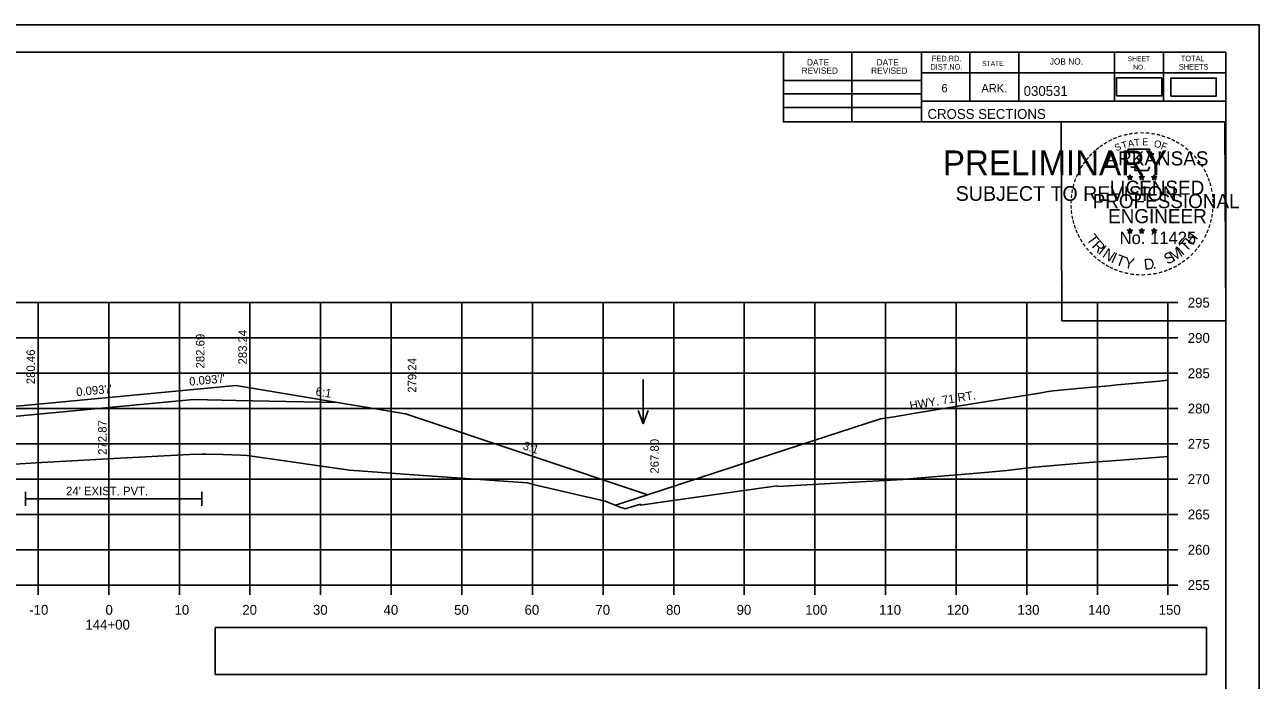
# Model space of a CAD drawing. Extents: x 285 to 4233, y -659 to 3710.
# Drawn here: x 527.4 to 702.2, y 2870.1 to 2962.9 of the extents above; entities that cross this region are included whole.
import ezdxf

# ---------------------------------------------------------------- set-up
doc = ezdxf.new("R2010")
doc.units = 0
for name, color, linetype in [('R_Alt Surface', 7, 'Continuous'), ('R_Axis', 7, 'Continuous'), ('R_Axis Annot', 7, 'Continuous'), ('R_Border', 7, 'Continuous'), ('R_Border PE', 7, 'Continuous'), ('R_Border Prem', 7, 'Continuous'), ('R_Exist Surface', 7, 'Continuous'), ('R_Fin Surface', 7, 'Continuous'), ('R_Grid', 7, 'Continuous'), ('R_No Plot', 7, 'Continuous'), ('R_Proposed Const Limits', 7, 'Continuous'), ('R_Water', 7, 'Continuous'), ('R_Water Annot', 7, 'Continuous'), ('R_Xsect Elev', 7, 'Continuous'), ('R_Xsect Slope', 7, 'Continuous')]:
    doc.layers.add(name, color=color, linetype=linetype)

msp = doc.modelspace()

# ---------------------------------------------------------------- linework, layer by layer
at = {"layer": 'R_Alt Surface'}
for points in [[(498.08, 2904.88), (517.28, 2906.66), (525.28, 2907.4), (551.28, 2909.82), (551.28, 2909.82), (557.28, 2909.7), (571.56, 2909.41)], [(527.47, 2896.78), (527.47, 2894.78)], [(527.47, 2895.78), (552.48, 2895.78)], [(552.48, 2896.78), (552.48, 2894.78)]]:
    msp.add_lwpolyline(points, dxfattribs=at)
at = {"layer": 'R_Axis'}
for p, q in [((689.28, 2883.55), (689.28, 2923.55)), ((690.68, 2923.55), (689.28, 2923.55)), ((690.68, 2918.55), (689.28, 2918.55)), ((690.68, 2913.55), (689.28, 2913.55)), ((690.68, 2908.55), (689.28, 2908.55)), ((690.68, 2903.55), (689.28, 2903.55)), ((690.68, 2898.55), (689.28, 2898.55)), ((690.68, 2893.55), (689.28, 2893.55)), ((690.68, 2888.55), (689.28, 2888.55)), ((389.28, 2883.55), (689.28, 2883.55)), ((529.28, 2882.15), (529.28, 2883.55)), ((539.28, 2882.15), (539.28, 2883.55)), ((549.28, 2882.15), (549.28, 2883.55)), ((559.28, 2882.15), (559.28, 2883.55)), ((569.28, 2882.15), (569.28, 2883.55)), ((579.28, 2882.15), (579.28, 2883.55)), ((589.28, 2882.15), (589.28, 2883.55)), ((599.28, 2882.15), (599.28, 2883.55)), ((609.28, 2882.15), (609.28, 2883.55)), ((619.28, 2882.15), (619.28, 2883.55)), ((629.28, 2882.15), (629.28, 2883.55)), ((639.28, 2882.15), (639.28, 2883.55)), ((649.28, 2882.15), (649.28, 2883.55)), ((659.28, 2882.15), (659.28, 2883.55)), ((669.28, 2882.15), (669.28, 2883.55)), ((679.28, 2882.15), (679.28, 2883.55)), ((689.28, 2882.15), (689.28, 2883.55)), ((690.68, 2883.55), (689.28, 2883.55))]:
    msp.add_line(p, q, dxfattribs=at)
at = {"layer": 'R_Axis Annot'}
for points in [[(681.97, 2952.81), (688.42, 2952.81), (688.42, 2955.37), (681.97, 2955.37)], [(689.66, 2952.79), (696.12, 2952.79), (696.12, 2955.34), (689.66, 2955.34)], [(554.36, 2870.87), (694.72, 2870.87), (694.72, 2877.53), (554.36, 2877.53)]]:
    msp.add_lwpolyline(points, close=True, dxfattribs=at)
at = {"layer": 'R_Border'}
for p, q in [((381.28, 2959.01), (697.46, 2959.01)), ((533.8, 2958.75), (533.8, 2958.75)), ((533.8, 2958.75), (533.8, 2958.75)), ((634.82, 2949.13), (634.82, 2959.01)), ((644.5, 2949.13), (644.5, 2959.01)), ((654.36, 2959.01), (654.36, 2949.13)), ((661.2, 2959.01), (661.2, 2952.07)), ((668.14, 2959.01), (668.14, 2952.07)), ((681.72, 2959.01), (681.72, 2952.07)), ((688.66, 2959.01), (688.66, 2952.07)), ((697.46, 2753.55), (697.46, 2959.01)), ((634.82, 2954.99), (654.36, 2954.99)), ((697.46, 2956.07), (654.36, 2956.07)), ((697.46, 2956.09), (697.46, 2956.09)), ((634.82, 2953.13), (654.36, 2953.13)), ((697.46, 2952.07), (654.36, 2952.07)), ((657.32, 2952.07), (697.46, 2952.07)), ((634.82, 2951.19), (654.36, 2951.19)), ((697.46, 2949.13), (634.82, 2949.13))]:
    msp.add_line(p, q, dxfattribs=at)
at = {"layer": 'R_Border PE'}
for p, q in [((683.54, 2941.38), (683.89, 2941.27)), ((683.54, 2941.38), (683.8, 2941.34)), ((683.54, 2941.38), (683.78, 2941.26)), ((683.68, 2940.97), (683.89, 2941.27)), ((683.68, 2940.97), (683.8, 2941.22)), ((683.68, 2940.97), (683.89, 2941.19)), ((683.89, 2941.64), (683.85, 2941.38)), ((683.89, 2941.27), (683.89, 2941.64)), ((683.89, 2941.64), (683.94, 2941.39)), ((684.24, 2941.38), (683.89, 2941.27)), ((684.11, 2940.97), (683.89, 2941.27)), ((684.11, 2940.97), (683.89, 2941.19)), ((684.24, 2941.38), (683.95, 2941.33)), ((684.11, 2940.97), (683.97, 2941.26)), ((684.24, 2941.38), (684.04, 2941.28)), ((685.21, 2941.38), (685.56, 2941.27)), ((685.21, 2941.38), (685.47, 2941.34)), ((685.21, 2941.38), (685.45, 2941.26)), ((685.35, 2940.97), (685.56, 2941.27)), ((685.35, 2940.97), (685.47, 2941.22)), ((685.35, 2940.97), (685.56, 2941.19)), ((685.56, 2941.64), (685.52, 2941.38)), ((685.56, 2941.27), (685.56, 2941.64)), ((685.56, 2941.64), (685.61, 2941.39)), ((685.91, 2941.38), (685.56, 2941.27)), ((685.78, 2940.97), (685.56, 2941.27)), ((685.78, 2940.97), (685.56, 2941.19)), ((685.91, 2941.38), (685.62, 2941.33)), ((685.78, 2940.97), (685.64, 2941.26)), ((685.91, 2941.38), (685.71, 2941.28)), ((686.98, 2941.37), (687.33, 2941.26)), ((686.98, 2941.37), (687.23, 2941.32)), ((686.98, 2941.37), (687.22, 2941.25)), ((687.11, 2940.96), (687.33, 2941.26)), ((687.11, 2940.96), (687.24, 2941.21)), ((687.11, 2940.96), (687.33, 2941.18)), ((687.33, 2941.62), (687.29, 2941.37)), ((687.33, 2941.26), (687.33, 2941.62)), ((687.33, 2941.62), (687.38, 2941.37)), ((687.67, 2941.37), (687.33, 2941.26)), ((687.54, 2940.96), (687.33, 2941.26)), ((687.54, 2940.96), (687.33, 2941.18)), ((687.67, 2941.37), (687.39, 2941.32)), ((687.54, 2940.96), (687.4, 2941.25)), ((687.67, 2941.37), (687.47, 2941.27)), ((683.54, 2933.81), (683.89, 2933.7)), ((683.54, 2933.81), (683.79, 2933.76)), ((683.54, 2933.81), (683.78, 2933.69)), ((683.89, 2934.06), (683.85, 2933.81)), ((683.89, 2933.7), (683.89, 2934.06)), ((683.89, 2934.06), (683.94, 2933.81)), ((684.24, 2933.81), (683.89, 2933.7)), ((684.24, 2933.81), (683.95, 2933.76)), ((684.24, 2933.81), (684.03, 2933.71)), ((685.21, 2933.81), (685.56, 2933.7)), ((685.21, 2933.81), (685.46, 2933.76)), ((685.21, 2933.81), (685.45, 2933.69)), ((685.56, 2934.06), (685.52, 2933.81)), ((685.56, 2933.7), (685.56, 2934.06)), ((685.56, 2934.06), (685.61, 2933.81)), ((685.91, 2933.81), (685.56, 2933.7)), ((685.91, 2933.81), (685.62, 2933.76)), ((685.91, 2933.81), (685.7, 2933.71)), ((686.98, 2933.8), (687.33, 2933.69)), ((686.98, 2933.8), (687.23, 2933.75)), ((686.98, 2933.8), (687.21, 2933.68)), ((687.33, 2934.05), (687.28, 2933.8)), ((687.33, 2933.69), (687.33, 2934.05)), ((687.33, 2934.05), (687.37, 2933.8)), ((687.67, 2933.8), (687.33, 2933.69)), ((687.67, 2933.8), (687.39, 2933.75)), ((687.67, 2933.8), (687.47, 2933.7)), ((683.67, 2933.4), (683.89, 2933.7)), ((683.67, 2933.4), (683.8, 2933.64)), ((683.67, 2933.4), (683.89, 2933.62)), ((684.1, 2933.4), (683.89, 2933.7)), ((684.1, 2933.4), (683.89, 2933.61)), ((684.1, 2933.4), (683.97, 2933.69)), ((685.34, 2933.4), (685.56, 2933.7)), ((685.34, 2933.4), (685.47, 2933.64)), ((685.34, 2933.4), (685.56, 2933.62)), ((685.77, 2933.4), (685.56, 2933.7)), ((685.77, 2933.4), (685.56, 2933.61)), ((685.77, 2933.4), (685.63, 2933.69)), ((687.11, 2933.39), (687.33, 2933.69)), ((687.11, 2933.39), (687.24, 2933.63)), ((687.11, 2933.39), (687.32, 2933.61)), ((687.54, 2933.39), (687.32, 2933.6)), ((687.54, 2933.39), (687.33, 2933.69)), ((687.54, 2933.39), (687.4, 2933.68))]:
    msp.add_line(p, q, dxfattribs=at)
for points in [[(683.59, 2945.26), (683.85, 2944.43)], [(687.1, 2944.34), (687.24, 2944.62), (686.55, 2944.6), (686.7, 2945.26), (683.59, 2945.26)], [(684.08, 2942.84), (684.08, 2942.75), (684.64, 2942.73), (684.59, 2942.26), (686.46, 2942.26), (686.66, 2942.79)], [(683.89, 2941.64), (684.11, 2940.97), (683.54, 2941.38), (684.24, 2941.38), (683.68, 2940.97), (683.89, 2941.64)], [(685.56, 2941.64), (685.78, 2940.97), (685.21, 2941.38), (685.91, 2941.38), (685.35, 2940.97), (685.56, 2941.64)], [(687.33, 2941.62), (687.54, 2940.96), (686.98, 2941.37), (687.67, 2941.37), (687.11, 2940.96), (687.33, 2941.62)], [(683.89, 2934.06), (684.1, 2933.4), (683.54, 2933.81), (684.24, 2933.81), (683.67, 2933.4), (683.89, 2934.06)], [(685.56, 2934.06), (685.77, 2933.4), (685.21, 2933.81), (685.91, 2933.81), (685.34, 2933.4), (685.56, 2934.06)], [(687.33, 2934.05), (687.54, 2933.39), (686.98, 2933.8), (687.67, 2933.8), (687.11, 2933.39), (687.33, 2934.05)]]:
    msp.add_lwpolyline(points, dxfattribs=at)
for centre, radius in [((683.89, 2941.27), 0.172), ((683.89, 2941.27), 0.145), ((683.89, 2941.27), 0.116), ((683.89, 2941.27), 0.0991), ((683.89, 2941.27), 0.0747), ((683.89, 2941.27), 0.0495), ((683.89, 2941.27), 0.0296), ((685.56, 2941.27), 0.172), ((685.56, 2941.27), 0.145), ((685.56, 2941.27), 0.116), ((685.56, 2941.27), 0.0991), ((685.56, 2941.27), 0.0747), ((685.56, 2941.27), 0.0495), ((685.56, 2941.27), 0.0296), ((687.33, 2941.26), 0.172), ((687.33, 2941.26), 0.145), ((687.33, 2941.26), 0.116), ((687.33, 2941.26), 0.0991), ((687.33, 2941.26), 0.0747), ((687.33, 2941.26), 0.0495), ((687.33, 2941.26), 0.0296), ((683.89, 2933.7), 0.172), ((683.89, 2933.7), 0.145), ((683.89, 2933.7), 0.116), ((683.89, 2933.7), 0.0991), ((685.56, 2933.7), 0.172), ((685.56, 2933.7), 0.145), ((685.56, 2933.7), 0.116), ((685.56, 2933.7), 0.0991), ((687.32, 2933.69), 0.172), ((687.32, 2933.69), 0.145), ((687.32, 2933.69), 0.116), ((687.32, 2933.69), 0.0991), ((683.89, 2933.7), 0.0747), ((683.89, 2933.7), 0.0495), ((683.89, 2933.7), 0.0296), ((685.56, 2933.7), 0.0747), ((685.56, 2933.7), 0.0495), ((685.56, 2933.7), 0.0296), ((687.32, 2933.69), 0.0747), ((687.32, 2933.69), 0.0495), ((687.32, 2933.69), 0.0296)]:
    msp.add_circle(centre, radius, dxfattribs=at)
at = {"layer": 'R_Exist Surface'}
msp.add_lwpolyline([(518.92, 2900.24), (527.47, 2900.78), (528.96, 2900.86), (540.01, 2901.46), (550.71, 2902.03), (552.48, 2902.11), (553.02, 2902.1), (555.43, 2902.06), (557.98, 2901.96), (558.9, 2901.92), (560.53, 2901.68), (573.35, 2899.81), (581.81, 2899.19), (598.52, 2898.03), (600.18, 2897.61), (609.57, 2895.44), (611.72, 2894.58), (612.45, 2894.36), (612.69, 2894.46), (614.56, 2894.99), (614.58, 2894.87), (618.15, 2895.39), (633.93, 2897.63), (634, 2897.52), (642.31, 2898), (649.16, 2898.35), (652.64, 2898.57), (652.65, 2898.59), (662.83, 2899.47), (666.47, 2899.79), (668.41, 2900.03), (670.31, 2900.26), (678.64, 2900.94), (681.31, 2901.16), (686.34, 2901.54), (689.28, 2901.77)], dxfattribs=at)
at = {"layer": 'R_Fin Surface'}
for points in [[(469.54, 2897.39), (472.38, 2896.44), (497.28, 2904.74), (517.28, 2908.08), (525.28, 2908.82), (527.28, 2909), (551.28, 2911.23), (557.28, 2911.79), (581.28, 2907.79), (615.62, 2896.34)], [(611.04, 2894.85), (615.73, 2896.38), (619.92, 2897.75), (620.15, 2897.82), (620.22, 2897.84), (633.18, 2902.07), (648.55, 2907.08), (650.48, 2907.39), (653.17, 2907.83), (661.56, 2909.2), (671.37, 2910.79), (672.03, 2910.9), (673.01, 2911.06), (677.03, 2911.43), (679.13, 2911.62), (680.5, 2911.74), (682.09, 2911.89), (688.07, 2912.44), (689.28, 2912.55)]]:
    msp.add_lwpolyline(points, dxfattribs=at)
at = {"layer": 'R_Grid'}
for p, q in [((389.28, 2923.55), (689.28, 2923.55)), ((529.28, 2883.55), (529.28, 2923.55)), ((539.28, 2883.55), (539.28, 2923.55)), ((549.28, 2883.55), (549.28, 2923.55)), ((559.28, 2883.55), (559.28, 2923.55)), ((569.28, 2883.55), (569.28, 2923.55)), ((579.28, 2883.55), (579.28, 2923.55)), ((589.28, 2883.55), (589.28, 2923.55)), ((599.28, 2883.55), (599.28, 2923.55)), ((609.28, 2883.55), (609.28, 2923.55)), ((619.28, 2883.55), (619.28, 2923.55)), ((629.28, 2883.55), (629.28, 2923.55)), ((639.28, 2883.55), (639.28, 2923.55)), ((649.28, 2883.55), (649.28, 2923.55)), ((659.28, 2883.55), (659.28, 2923.55)), ((669.28, 2883.55), (669.28, 2923.55)), ((679.28, 2883.55), (679.28, 2923.55)), ((689.28, 2883.55), (689.28, 2923.55)), ((389.28, 2918.55), (689.28, 2918.55)), ((389.28, 2913.55), (689.28, 2913.55)), ((389.28, 2908.55), (689.28, 2908.55)), ((389.28, 2903.55), (689.28, 2903.55)), ((389.28, 2898.55), (689.28, 2898.55)), ((389.28, 2893.55), (689.28, 2893.55)), ((389.28, 2888.55), (689.28, 2888.55)), ((389.28, 2883.55), (689.28, 2883.55))]:
    msp.add_line(p, q, dxfattribs=at)
at = {"layer": 'R_No Plot'}
for p, q in [((368.88, 2962.9), (702.21, 2962.9)), ((673.49, 2926.67), (673.49, 2926.67))]:
    msp.add_line(p, q, dxfattribs=at)
for points in [[(368.87, 2962.9), (702.21, 2962.9), (702.21, 2749.56), (368.87, 2749.56)], [(615.2, 2959.01), (634.82, 2959.01), (634.82, 2949.13), (650.93, 2949.13), (674.13, 2949.13), (674.25, 2920.97), (697.46, 2920.97), (697.46, 2753.55), (381.28, 2753.55), (381.28, 2959.01)], [(674.13, 2949.13), (697.34, 2949.13), (697.46, 2920.97), (674.25, 2920.97)]]:
    msp.add_lwpolyline(points, close=True, dxfattribs=at)
at = {"layer": 'R_Proposed Const Limits'}
msp.add_lwpolyline([(551.28, 2911.21), (551.28, 2911.22), (551.28, 2911.22), (551.28, 2911.23), (551.28, 2911.24), (551.28, 2911.24), (551.28, 2911.25), (551.28, 2911.25)], dxfattribs=at)
at = {"layer": 'R_Water Annot'}
for p, q in [((614.97, 2912.65), (614.97, 2906.37)), ((614.97, 2906.37), (614.27, 2908.29)), ((614.97, 2906.37), (615.67, 2908.29))]:
    msp.add_line(p, q, dxfattribs=at)
at = {"layer": 'R_Xsect Elev'}
msp.add_line((539.28, 2901.42), (539.28, 2908.4), dxfattribs=at)

# ---------------------------------------------------------------- texts
at = {"layer": 'R_Axis Annot'}
for s, p in [('295', (692.08, 2922.85)), ('290', (692.08, 2917.85)), ('285', (692.08, 2912.85)), ('280', (692.08, 2907.85)), ('275', (692.08, 2902.85)), ('270', (692.08, 2897.85)), ('265', (692.08, 2892.85)), ('260', (692.08, 2887.85)), ('255', (692.08, 2882.85)), ('-10', (528.02, 2879.35)), ('0', (538.82, 2879.35)), ('10', (548.59, 2879.35)), ('20', (558.19, 2879.35)), ('30', (568.19, 2879.35)), ('40', (578.19, 2879.35)), ('50', (588.19, 2879.35)), ('60', (598.16, 2879.35)), ('70', (608.19, 2879.35)), ('80', (618.19, 2879.35)), ('90', (628.19, 2879.35)), ('100', (637.91, 2879.35)), ('110', (648.36, 2879.35)), ('120', (657.96, 2879.35)), ('130', (667.96, 2879.35)), ('140', (677.96, 2879.35)), ('150', (687.96, 2879.35)), ('144+00', (535.97, 2877.25))]:
    msp.add_text(s, height=1.4, dxfattribs=at).set_placement(p)
at = {"layer": 'R_Border'}
for s, height, p in [('FED.RD.', 0.782, (655.84, 2957.73)), ('SHEET', 0.684, (683.58, 2957.73)), ('TOTAL', 0.782, (691.1, 2957.73)), ('REVISED', 0.879, (637.38, 2955.96)), ('DATE', 0.879, (638.16, 2957.14)), ('REVISED', 0.879, (647.24, 2955.96)), ('DATE', 0.879, (648.02, 2957.14)), ('DIST.NO.', 0.782, (655.64, 2956.55)), ('STATE', 0.684, (662.96, 2957.05)), ('JOB NO.', 0.879, (672.54, 2957.25)), ('NO.', 0.684, (684.36, 2956.55)), ('SHEETS', 0.782, (690.82, 2956.55)), ('6', 1.17, (657.2, 2953.33)), ('ARK.', 1.172, (662.86, 2953.33)), ('030531', 1.4, (668.84, 2952.81)), ('CROSS SECTIONS', 1.4, (655.22, 2949.56))]:
    msp.add_text(s, height=height, rotation=360, dxfattribs=at).set_placement(p)
at = {"layer": 'R_Border PE'}
for s, height, rotation, p in [('-', 1.6, 34.0636, (680.47, 2945.43)), ('-', 1.6, 28.7918, (681.07, 2945.8)), ('-', 1.6, 24.3072, (681.7, 2946.12)), ('S', 1, 21.594, (681.94, 2944.94)), ('-', 1.6, 19.1761, (682.33, 2946.39)), ('T', 1, 16.4036, (682.85, 2945.27)), ('-', 1.6, 13.6301, (683.08, 2946.63)), ('A', 1, 11.2132, (683.68, 2945.52)), ('-', 1.6, 10.2193, (683.76, 2946.79)), ('T', 1, 6.0228, (684.53, 2945.69)), ('-', 1.6, 5.8968, (684.49, 2946.9)), ('-', 1.6, 0.1862, (685.26, 2946.97)), ('E', 1, 0.8323, (685.63, 2945.8)), ('-', 1.6, 357.743, (685.98, 2946.96)), ('-', 1.6, 352.1617, (686.73, 2946.9)), ('O', 1, 350.4515, (687.24, 2945.59)), ('-', 1.6, 347.2049, (687.45, 2946.79)), ('F', 1, 340.0707, (688.19, 2945.36)), ('-', 1.6, 342.3362, (688.08, 2946.63)), ('-', 1.6, 337.8551, (688.82, 2946.41)), ('-', 1.6, 334.1211, (689.45, 2946.14)), ('-', 1.6, 329.6409, (690.03, 2945.86)), ('-', 1.6, 325.8627, (690.67, 2945.5)), ('-', 1.6, 48.423, (678.53, 2943.76)), ('-', 1.6, 42.9622, (678.98, 2944.24)), ('-', 1.6, 38.9507, (679.41, 2944.66)), ('-', 1.6, 36.2317, (679.89, 2945.04)), ('ARKANSAS', 2, 360, (680.44, 2942.97)), ('-', 1.6, 320.5297, (691.28, 2945.07)), ('-', 1.6, 315.5786, (691.88, 2944.58)), ('-', 1.6, 309.8797, (692.45, 2944.03)), ('-', 1.6, 58.0706, (677.39, 2942.18)), ('-', 1.6, 54.2325, (677.72, 2942.71)), ('-', 1.6, 50.6142, (678.13, 2943.28)), ('-', 1.6, 306.6522, (692.97, 2943.43)), ('-', 1.4, 303.6753, (693.46, 2942.86)), ('-', 1.6, 72.3945, (676.6, 2940.33)), ('-', 1.6, 67.7743, (676.82, 2940.96)), ('-', 1.6, 62.8713, (677.08, 2941.57)), ('LICENSED', 2, 360, (681.04, 2938.82)), ('DWB', 0.01, 360, (683.88, 2941.27)), ('DWB', 0.01, 360, (685.55, 2941.27)), ('DWB', 0.01, 360, (687.31, 2941.25)), ('-', 1.6, 299.6684, (693.78, 2942.25)), ('-', 1.6, 294.6628, (694.1, 2941.64)), ('-', 1.6, 290.5728, (694.36, 2941.07)), ('-', 1.6, 81.2013, (676.27, 2938.9)), ('-', 1.6, 75.461, (676.4, 2939.61)), ('-', 1.6, 285.1233, (694.59, 2940.49)), ('-', 1.6, 280.5493, (694.79, 2939.74)), ('-', 1.6, 89.0622, (676.17, 2937.51)), ('-', 1.6, 94.1959, (676.21, 2936.78)), ('-', 1.6, 85.1863, (676.2, 2938.21)), ('PROFESSIONAL', 2, 360, (678.61, 2936.92)), ('-', 1.6, 276.5962, (694.96, 2938.98)), ('-', 1.6, 274.3301, (695.02, 2938.25)), ('-', 1.6, 269.9407, (695.05, 2937.62)), ('-', 1.6, 98.9479, (676.28, 2936.12)), ('-', 1.6, 101.7149, (676.41, 2935.38)), ('ENGINEER', 2, 360, (680.8, 2934.79)), ('-', 1.6, 260.9953, (694.96, 2936.3)), ('-', 1.6, 263.5172, (695.03, 2936.96)), ('-', 1.6, 105.4578, (676.58, 2934.79)), ('-', 1.6, 109.0874, (676.79, 2934.16)), ('-', 1.6, 114.0643, (677.04, 2933.56)), ('-', 1.6, 247.8887, (694.45, 2934.23)), ('-', 1.6, 252.8681, (694.67, 2934.9)), ('-', 1.6, 255.7626, (694.85, 2935.62)), ('-', 1.6, 115.7289, (677.35, 2932.94)), ('-', 1.6, 120.4471, (677.71, 2932.36)), ('T', 1.54, 306.0406, (677.65, 2932.54)), ('R', 1.54, 314.005, (678.41, 2931.49)), ('No. 11425', 1.757, 360, (682.43, 2931.84)), ('DWB', 0.01, 360, (683.88, 2933.69)), ('DWB', 0.01, 360, (685.55, 2933.69)), ('DWB', 0.01, 360, (687.31, 2933.68)), ('T', 1.54, 46.6444, (691.88, 2930.63)), ('H', 1.54, 54.6088, (692.77, 2931.57)), ('-', 1.6, 239.0712, (693.79, 2932.85)), ('-', 1.6, 244.6197, (694.18, 2933.6)), ('-', 1.6, 125.8934, (678.11, 2931.8)), ('-', 1.6, 130.7181, (678.57, 2931.24)), ('-', 1.6, 134.2238, (679.09, 2930.7)), ('I', 1.54, 321.9694, (679.31, 2930.56)), ('N', 1.54, 326.5002, (679.88, 2930.08)), ('I', 1.54, 335.3603, (681.09, 2929.3)), ('T', 1.54, 339.8912, (681.75, 2928.97)), ('S', 1.54, 26.9312, (689.19, 2928.9)), ('M', 1.54, 32.6563, (690.03, 2929.3)), ('I', 1.54, 42.1136, (691.32, 2930.15)), ('-', 1.6, 225.7653, (692.48, 2931.07)), ('-', 1.6, 231.2538, (692.96, 2931.63)), ('-', 1.6, 233.8452, (693.39, 2932.2)), ('-', 1.6, 138.9338, (679.61, 2930.24)), ('-', 1.6, 144.6463, (680.17, 2929.83)), ('-', 1.6, 148.0898, (680.73, 2929.46)), ('-', 1.6, 151.5704, (681.31, 2929.13)), ('-', 1.6, 154.6002, (681.83, 2928.89)), ('Y', 1.54, 347.8556, (682.97, 2928.53)), ('D', 1.54, 6.3969, (685.95, 2928.17)), ('.', 1.54, 13.7642, (687.14, 2928.29)), ('-', 1.6, 207.3568, (690.32, 2929.35)), ('-', 1.6, 212.2491, (690.87, 2929.7)), ('-', 1.6, 215.7363, (691.41, 2930.09)), ('-', 1.6, 221.0851, (691.96, 2930.56)), ('-', 1.6, 158.5612, (682.46, 2928.63)), ('-', 1.6, 162.7983, (683.14, 2928.42)), ('-', 1.6, 167.5555, (683.86, 2928.26)), ('-', 1.6, 173.1155, (684.63, 2928.15)), ('-', 1.6, 176.5183, (685.38, 2928.09)), ('-', 1.6, 181.5918, (686.12, 2928.11)), ('-', 1.6, 185.8167, (686.93, 2928.19)), ('-', 1.6, 191.2858, (687.67, 2928.32)), ('-', 1.6, 195.4743, (688.4, 2928.52)), ('-', 1.6, 200.7184, (689.07, 2928.76)), ('-', 1.6, 204.2516, (689.69, 2929.03))]:
    msp.add_text(s, height=height, rotation=rotation, dxfattribs=at).set_placement(p)
at = {"layer": 'R_Border Prem'}
for s, height, p in [('PRELIMINARY', 3.5, (657.41, 2941.59)), ('DWB', 0.01, (658.16, 2943.44)), ('SUBJECT TO REVISION', 2.0751, (659.22, 2937.96))]:
    msp.add_text(s, height=height, rotation=360, dxfattribs=at).set_placement(p)
at = {"layer": 'R_Water'}
msp.add_text('HWY. 71 RT.', height=1.2, rotation=9.2398, dxfattribs=at).set_placement((652.8, 2908.38))
msp.add_text("24' EXIST. PVT.", height=1.2, dxfattribs=at).set_placement((533.23, 2896.27))
at = {"layer": 'R_Xsect Elev'}
for s, p in [('282.69', (552.83, 2914.23)), ('283.24', (558.83, 2914.79)), ('280.46', (528.83, 2912)), ('279.24', (582.83, 2910.79)), ('272.87', (538.98, 2902)), ('267.80', (617.17, 2899.34))]:
    msp.add_text(s, height=1.2, rotation=90, dxfattribs=at).set_placement(p)
at = {"layer": 'R_Xsect Slope'}
for s, rotation, p in [("0.093'/'", 5.3069, (550.72, 2911.78)), ("0.093'/'", 5.3069, (534.72, 2910.3)), ('6:1', 350.5377, (568.51, 2910.43)), ('3:1', 341.5651, (597.82, 2902.81))]:
    msp.add_text(s, height=1.2, rotation=rotation, dxfattribs=at).set_placement(p)

doc.saveas('drawing.dxf')
